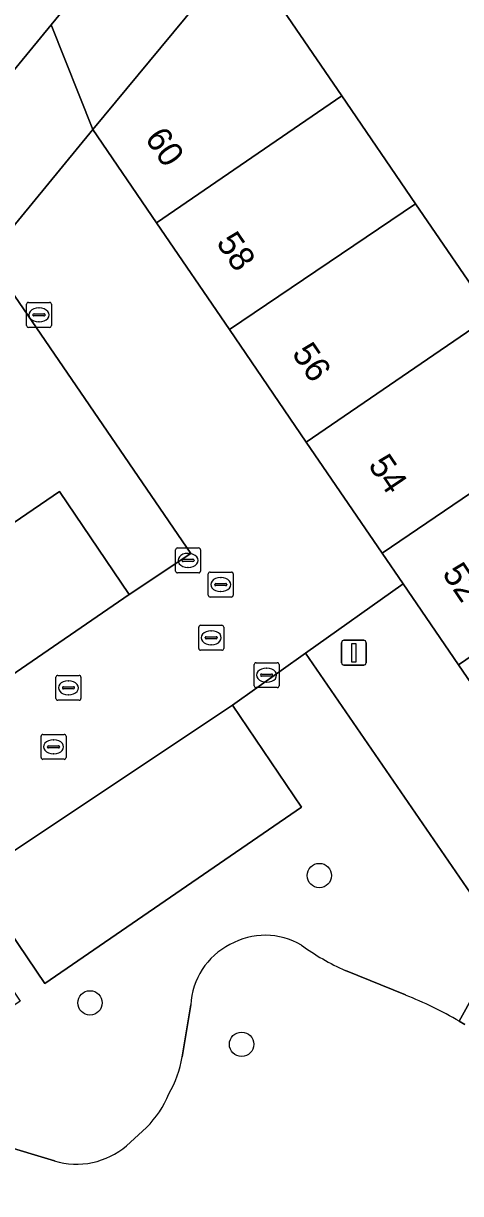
# Model space of a CAD drawing. Extents: x 155275 to 156265, y 382654 to 383635.
# Drawn here: x 155560.27 to 155577.79, y 382897.33 to 382944.27 of the extents above; entities that cross this region are included whole.
import ezdxf

# ---------------------------------------------------------------- set-up
doc = ezdxf.new("R2010")
doc.units = 0
for name, color, linetype in [('IMGEO_Afsluitpaal', 7, 'Continuous'), ('IMGEO_Boom', 7, 'Continuous'), ('IMGEO_Erf', 7, 'Continuous'), ('IMGEO_Groenvoorziening', 7, 'Continuous'), ('IMGEO_Kolk', 7, 'Continuous'), ('IMGEO_Pand', 7, 'Continuous'), ('IMGEO_Pand_nummerreeks', 7, 'Continuous'), ('IMGEO_Parkeervlak_open', 7, 'Continuous'), ('IMGEO_Rijbaan_lokaal_gesloten', 7, 'Continuous'), ('IMGEO_Rijbaan_lokaal_open', 7, 'Continuous'), ('IMGEO_Rioolput', 7, 'Continuous'), ('IMGEO_Voetpad_open', 7, 'Continuous')]:
    doc.layers.add(name, color=color, linetype=linetype)

msp = doc.modelspace()

# ---------------------------------------------------------------- linework, layer by layer
at = {"layer": 'IMGEO_Afsluitpaal'}
for p, q in [((155573.017, 382918.63), (155573.017, 382919.43)), ((155573.017, 382919.43), (155573.017, 382918.63)), ((155573.117, 382919.53), (155573.907, 382919.53)), ((155573.907, 382919.53), (155573.117, 382919.53)), ((155574.007, 382919.43), (155574.007, 382918.63)), ((155574.007, 382918.63), (155574.007, 382919.43)), ((155573.907, 382918.53), (155573.117, 382918.53)), ((155573.117, 382918.53), (155573.907, 382918.53))]:
    msp.add_line(p, q, dxfattribs=at)
msp.add_lwpolyline([(155573.437, 382919.405), (155573.587, 382919.405), (155573.587, 382918.655), (155573.437, 382918.655), (155573.437, 382919.405)], dxfattribs=at)
for centre, start, end in [((155573.117, 382919.43), 90, 180), ((155573.117, 382919.43), 90, 180), ((155573.907, 382919.43), 0, 90), ((155573.907, 382919.43), 360, 90), ((155573.117, 382918.63), 180, 270), ((155573.117, 382918.63), 180, 270), ((155573.907, 382918.63), 270, 0), ((155573.907, 382918.63), 270, 0)]:
    msp.add_arc(centre, 0.1, start, end, dxfattribs=at)
at = {"layer": 'IMGEO_Boom'}
for centre in [(155572.128, 382910.092), (155562.933, 382904.985), (155569.012, 382903.324)]:
    msp.add_circle(centre, 0.489, dxfattribs=at)
at = {"layer": 'IMGEO_Erf'}
msp.add_lwpolyline([(155578.279, 382953.129), (155576.656, 382951.973), (155574.951, 382954.458), (155569.018, 382947.235), (155573.024, 382941.373), (155575.984, 382937.04), (155579.043, 382932.564), (155582.102, 382928.087), (155585.147, 382923.631), (155588.192, 382919.175), (155591.237, 382914.719), (155594.282, 382910.264), (155597.34, 382905.788), (155600.398, 382901.313), (155603.482, 382896.8), (155605.945, 382893.195), (155599.981, 382885.92), (155602.052, 382882.985), (155615.301, 382899.037)], close=True, dxfattribs=at)
at = {"layer": 'IMGEO_Groenvoorziening'}
msp.add_lwpolyline([(155566.98, 382923.015), (155558.839, 382934.901), (155538.767, 382910.535), (155541.925, 382905.896), (155543.897, 382907.215), (155541.06, 382911.389), (155549.358, 382917.012), (155552.163, 382912.899), (155554.362, 382914.404), (155551.554, 382918.563), (155561.715, 382925.5), (155564.5, 382921.36)], close=True, dxfattribs=at)
for points in [[(155577.739, 382904.25), (155579.514, 382907.466), (155571.571, 382919.007), (155568.646, 382916.926), (155571.413, 382912.841), (155561.124, 382905.761), (155558.255, 382909.998), (155557.285, 382909.289), (155560.141, 382905.057), (155549.865, 382897.984), (155547.017, 382902.134), (155544.039, 382900.076), (155553.322, 382886.445), (155555.321, 382888.618)], [(155573.171, 382906.277), (155575.583, 382905.301)], [(155575.583, 382905.301), (155573.171, 382906.277)], [(155566.631, 382902.816), (155566.977, 382904.907)], [(155566.977, 382904.907), (155566.631, 382902.816)], [(155577.959, 382904.121), (155577.739, 382904.25)], [(155564.4, 382899.257), (155565.2, 382899.983)], [(155565.2, 382899.983), (155564.4, 382899.257)], [(155559.328, 382899.298), (155561.505, 382898.644)], [(155561.505, 382898.644), (155559.328, 382899.298)]]:
    msp.add_lwpolyline(points, dxfattribs=at)
for centre, radius, start, end in [((155569.962, 382904.818), 2.877, 59.8172, 119.5024), ((155569.962, 382904.818), 2.877, 59.8172, 119.5024), ((155569.848, 382904.759), 2.875, 116.9536, 177.057), ((155569.848, 382904.759), 2.875, 116.9536, 177.057), ((155577.284, 382915.357), 9.968, 233.8783, 245.629), ((155577.284, 382915.357), 9.968, 233.8783, 245.629), ((155568.96, 382888.977), 17.616, 60.1083, 67.9154), ((155568.96, 382888.977), 17.616, 60.1083, 67.9154), ((155562.263, 382903.561), 4.431, 329.8598, 350.3233), ((155562.263, 382903.561), 4.431, 329.8598, 350.3233), ((155562.223, 382902.925), 4.186, 315.3416, 337.6897), ((155562.223, 382902.925), 4.186, 315.3416, 337.6897), ((155562.389, 382901.609), 3.095, 253.3922, 310.5188), ((155562.389, 382901.609), 3.095, 253.3922, 310.5188)]:
    msp.add_arc(centre, radius, start, end, dxfattribs=at)
at = {"layer": 'IMGEO_Kolk'}
for p, q in [((155566.364, 382922.308), (155566.364, 382923.16)), ((155566.439, 382923.234), (155567.291, 382923.234)), ((155566.852, 382923.014), (155566.877, 382923.014)), ((155567.365, 382923.16), (155567.365, 382922.308)), ((155566.623, 382922.728), (155566.623, 382922.74)), ((155567.061, 382922.691), (155566.663, 382922.691)), ((155566.666, 382922.777), (155567.064, 382922.777)), ((155567.107, 382922.74), (155567.107, 382922.728)), ((155567.291, 382922.234), (155566.439, 382922.234)), ((155566.875, 382922.454), (155566.85, 382922.454)), ((155569.516, 382917.704), (155569.516, 382918.556)), ((155569.591, 382918.63), (155570.443, 382918.63)), ((155570.004, 382918.41), (155570.029, 382918.41)), ((155570.517, 382918.556), (155570.517, 382917.704)), ((155569.775, 382918.124), (155569.775, 382918.136)), ((155570.213, 382918.087), (155569.815, 382918.087)), ((155569.818, 382918.173), (155570.216, 382918.173)), ((155570.027, 382917.85), (155570.002, 382917.85)), ((155570.259, 382918.136), (155570.259, 382918.124)), ((155570.443, 382917.63), (155569.591, 382917.63))]:
    msp.add_line(p, q, dxfattribs=at)
for points in [[(155566.364, 382922.308), (155566.364, 382923.16)], [(155566.439, 382923.234), (155567.291, 382923.234)], [(155567.365, 382923.16), (155567.365, 382922.308)], [(155567.291, 382922.234), (155566.439, 382922.234)], [(155569.516, 382917.704), (155569.516, 382918.556)], [(155569.591, 382918.63), (155570.443, 382918.63)], [(155570.517, 382918.556), (155570.517, 382917.704)], [(155570.443, 382917.63), (155569.591, 382917.63)]]:
    msp.add_lwpolyline(points, dxfattribs=at)
for centre, radius, start, end in [((155566.441, 382923.158), 0.0765, 91.552, 178.448), ((155566.441, 382923.158), 0.0765, 91.552, 178.448), ((155567.289, 382923.158), 0.0765, 1.552, 88.448), ((155567.289, 382923.158), 0.0765, 1.552, 88.448), ((155566.663, 382922.737), 0.0403, 85.8775, 175.7526), ((155566.66, 382922.727), 0.0366, 178.938, 274.7102), ((155567.064, 382922.734), 0.043, 264.8664, 352.4533), ((155567.068, 382922.739), 0.0386, 1.7309, 96.639), ((155566.441, 382922.31), 0.0765, 181.552, 268.448), ((155566.441, 382922.31), 0.0765, 181.552, 268.448), ((155567.289, 382922.31), 0.0765, 271.552, 358.448), ((155567.289, 382922.31), 0.0765, 271.552, 358.448), ((155569.593, 382918.554), 0.0765, 91.552, 178.448), ((155569.593, 382918.554), 0.0765, 91.552, 178.448), ((155570.441, 382918.554), 0.0765, 1.552, 88.448), ((155570.441, 382918.554), 0.0765, 1.552, 88.448), ((155569.815, 382918.133), 0.0403, 85.8775, 175.7526), ((155569.812, 382918.123), 0.0366, 178.938, 274.7102), ((155570.216, 382918.13), 0.043, 264.8664, 352.4533), ((155570.22, 382918.135), 0.0386, 1.7309, 96.639), ((155569.593, 382917.706), 0.0765, 181.552, 268.448), ((155569.593, 382917.706), 0.0765, 181.552, 268.448), ((155570.441, 382917.706), 0.0765, 271.552, 358.448), ((155570.441, 382917.706), 0.0765, 271.552, 358.448)]:
    msp.add_arc(centre, radius, start, end, dxfattribs=at)
for centre, major_axis, ratio, start_param, end_param in [((155566.851, 382922.734), (-0.387, 0.002), 0.722429, 4.712389, 7.853982), ((155566.876, 382922.734), (-0.39, 0.002), 0.717154, 1.570796, 4.712389), ((155570.003, 382918.13), (-0.387, 0.002), 0.722429, 4.712389, 7.853982), ((155570.028, 382918.13), (-0.39, 0.002), 0.717154, 1.570796, 4.712389)]:
    msp.add_ellipse(centre, major_axis=major_axis, ratio=ratio, start_param=start_param, end_param=end_param, dxfattribs=at)
at = {"layer": 'IMGEO_Pand'}
for points in [[(155573.024, 382941.373), (155569.018, 382947.235), (155563.051, 382940.014), (155565.603, 382936.276)], [(155575.984, 382937.04), (155573.024, 382941.373), (155565.603, 382936.276), (155568.524, 382931.997)], [(155579.043, 382932.564), (155575.984, 382937.04), (155568.524, 382931.997), (155571.607, 382927.482)], [(155582.102, 382928.087), (155579.043, 382932.564), (155571.607, 382927.482), (155574.648, 382923.026)], [(155585.147, 382923.631), (155582.102, 382928.087), (155574.648, 382923.026), (155575.489, 382921.794), (155577.707, 382918.546)], [(155588.192, 382919.175), (155585.147, 382923.631), (155577.707, 382918.546), (155580.74, 382914.103)]]:
    msp.add_lwpolyline(points, close=True, dxfattribs=at)
at = {"layer": 'IMGEO_Parkeervlak_open'}
for points in [[(155564.5, 382921.36), (155561.715, 382925.5), (155551.554, 382918.563), (155554.362, 382914.404)], [(155571.413, 382912.841), (155568.646, 382916.926), (155558.255, 382909.998), (155561.124, 382905.761)]]:
    msp.add_lwpolyline(points, close=True, dxfattribs=at)
at = {"layer": 'IMGEO_Rijbaan_lokaal_gesloten'}
msp.add_lwpolyline([(155554.945, 382936.396), (155561.379, 382944.218), (155572.075, 382957.22), (155574.016, 382959.595), (155571.314, 382961.825), (155523.385, 382903.532), (155500.998, 382876.481), (155498.817, 382873.804)], dxfattribs=at)
at = {"layer": 'IMGEO_Rijbaan_lokaal_open'}
msp.add_lwpolyline([(155563.051, 382940.014), (155561.379, 382944.218), (155554.945, 382936.396), (155558.839, 382934.901)], close=True, dxfattribs=at)
msp.add_lwpolyline([(155558.255, 382909.998), (155568.646, 382916.926), (155571.571, 382919.007), (155575.489, 382921.794), (155574.648, 382923.026), (155571.607, 382927.482), (155568.524, 382931.997), (155565.603, 382936.276), (155563.051, 382940.014), (155558.839, 382934.901), (155566.98, 382923.015), (155564.5, 382921.36), (155554.362, 382914.404)], dxfattribs=at)
at = {"layer": 'IMGEO_Rioolput'}
for p, q in [((155560.389, 382932.154), (155560.389, 382933.006)), ((155560.464, 382933.08), (155561.316, 382933.08)), ((155560.877, 382932.86), (155560.902, 382932.86)), ((155561.39, 382933.006), (155561.39, 382932.154)), ((155560.648, 382932.574), (155560.648, 382932.586)), ((155561.086, 382932.537), (155560.688, 382932.537)), ((155560.691, 382932.623), (155561.089, 382932.623)), ((155561.132, 382932.586), (155561.132, 382932.574)), ((155561.316, 382932.08), (155560.464, 382932.08)), ((155560.9, 382932.3), (155560.875, 382932.3)), ((155567.674, 382921.339), (155567.674, 382922.191)), ((155567.749, 382922.265), (155568.601, 382922.265)), ((155568.162, 382922.045), (155568.187, 382922.045)), ((155568.675, 382922.191), (155568.675, 382921.339)), ((155567.933, 382921.759), (155567.933, 382921.771)), ((155568.371, 382921.722), (155567.973, 382921.722)), ((155567.976, 382921.808), (155568.374, 382921.808)), ((155568.417, 382921.771), (155568.417, 382921.759)), ((155568.601, 382921.265), (155567.749, 382921.265)), ((155568.185, 382921.485), (155568.16, 382921.485)), ((155567.296, 382919.204), (155567.296, 382920.056)), ((155567.371, 382920.13), (155568.223, 382920.13)), ((155567.784, 382919.91), (155567.809, 382919.91)), ((155568.297, 382920.056), (155568.297, 382919.204)), ((155567.555, 382919.624), (155567.555, 382919.636)), ((155567.993, 382919.587), (155567.595, 382919.587)), ((155567.598, 382919.673), (155567.996, 382919.673)), ((155567.807, 382919.35), (155567.782, 382919.35)), ((155568.039, 382919.636), (155568.039, 382919.624)), ((155568.223, 382919.13), (155567.371, 382919.13)), ((155561.568, 382917.196), (155561.568, 382918.048)), ((155561.643, 382918.122), (155562.495, 382918.122)), ((155562.056, 382917.902), (155562.081, 382917.902)), ((155562.569, 382918.048), (155562.569, 382917.196)), ((155561.827, 382917.616), (155561.827, 382917.628)), ((155562.265, 382917.579), (155561.867, 382917.579)), ((155561.87, 382917.665), (155562.268, 382917.665)), ((155562.311, 382917.628), (155562.311, 382917.616)), ((155562.495, 382917.122), (155561.643, 382917.122)), ((155562.079, 382917.342), (155562.054, 382917.342)), ((155560.975, 382914.828), (155560.975, 382915.68)), ((155561.05, 382915.754), (155561.902, 382915.754)), ((155561.463, 382915.534), (155561.488, 382915.534)), ((155561.976, 382915.68), (155561.976, 382914.828)), ((155561.234, 382915.248), (155561.234, 382915.26)), ((155561.672, 382915.211), (155561.274, 382915.211)), ((155561.277, 382915.297), (155561.675, 382915.297)), ((155561.718, 382915.26), (155561.718, 382915.248)), ((155561.902, 382914.754), (155561.05, 382914.754)), ((155561.486, 382914.974), (155561.461, 382914.974))]:
    msp.add_line(p, q, dxfattribs=at)
for points in [[(155560.389, 382932.154), (155560.389, 382933.006)], [(155560.464, 382933.08), (155561.316, 382933.08)], [(155561.39, 382933.006), (155561.39, 382932.154)], [(155561.316, 382932.08), (155560.464, 382932.08)], [(155567.674, 382921.339), (155567.674, 382922.191)], [(155567.749, 382922.265), (155568.601, 382922.265)], [(155568.675, 382922.191), (155568.675, 382921.339)], [(155568.601, 382921.265), (155567.749, 382921.265)], [(155567.296, 382919.204), (155567.296, 382920.056)], [(155567.371, 382920.13), (155568.223, 382920.13)], [(155568.297, 382920.056), (155568.297, 382919.204)], [(155568.223, 382919.13), (155567.371, 382919.13)], [(155561.568, 382917.196), (155561.568, 382918.048)], [(155561.643, 382918.122), (155562.495, 382918.122)], [(155562.569, 382918.048), (155562.569, 382917.196)], [(155562.495, 382917.122), (155561.643, 382917.122)], [(155560.975, 382914.828), (155560.975, 382915.68)], [(155561.05, 382915.754), (155561.902, 382915.754)], [(155561.976, 382915.68), (155561.976, 382914.828)], [(155561.902, 382914.754), (155561.05, 382914.754)]]:
    msp.add_lwpolyline(points, dxfattribs=at)
for centre, radius, start, end in [((155560.466, 382933.004), 0.0765, 91.552, 178.448), ((155560.466, 382933.004), 0.0765, 91.552, 178.448), ((155561.314, 382933.004), 0.0765, 1.552, 88.448), ((155561.314, 382933.004), 0.0765, 1.552, 88.448), ((155560.688, 382932.583), 0.0403, 85.8775, 175.7526), ((155560.685, 382932.573), 0.0366, 178.938, 274.7102), ((155561.089, 382932.58), 0.043, 264.8664, 352.4533), ((155561.093, 382932.585), 0.0386, 1.7309, 96.639), ((155560.466, 382932.156), 0.0765, 181.552, 268.448), ((155560.466, 382932.156), 0.0765, 181.552, 268.448), ((155561.314, 382932.156), 0.0765, 271.552, 358.448), ((155561.314, 382932.156), 0.0765, 271.552, 358.448), ((155567.751, 382922.189), 0.0765, 91.552, 178.448), ((155567.751, 382922.189), 0.0765, 91.552, 178.448), ((155568.599, 382922.189), 0.0765, 1.552, 88.448), ((155568.599, 382922.189), 0.0765, 1.552, 88.448), ((155567.973, 382921.768), 0.0403, 85.8775, 175.7526), ((155567.97, 382921.758), 0.0366, 178.938, 274.7102), ((155568.374, 382921.765), 0.043, 264.8664, 352.4533), ((155568.378, 382921.77), 0.0386, 1.7309, 96.639), ((155567.751, 382921.341), 0.0765, 181.552, 268.448), ((155567.751, 382921.341), 0.0765, 181.552, 268.448), ((155568.599, 382921.341), 0.0765, 271.552, 358.448), ((155568.599, 382921.341), 0.0765, 271.552, 358.448), ((155567.373, 382920.054), 0.0765, 91.552, 178.448), ((155567.373, 382920.054), 0.0765, 91.552, 178.448), ((155568.221, 382920.054), 0.0765, 1.552, 88.448), ((155568.221, 382920.054), 0.0765, 1.552, 88.448), ((155567.595, 382919.633), 0.0403, 85.8775, 175.7526), ((155567.592, 382919.623), 0.0366, 178.938, 274.7102), ((155567.996, 382919.63), 0.043, 264.8664, 352.4533), ((155568, 382919.635), 0.0386, 1.7309, 96.639), ((155567.373, 382919.206), 0.0765, 181.552, 268.448), ((155567.373, 382919.206), 0.0765, 181.552, 268.448), ((155568.221, 382919.206), 0.0765, 271.552, 358.448), ((155568.221, 382919.206), 0.0765, 271.552, 358.448), ((155561.645, 382918.046), 0.0765, 91.552, 178.448), ((155561.645, 382918.046), 0.0765, 91.552, 178.448), ((155562.493, 382918.046), 0.0765, 1.552, 88.448), ((155562.493, 382918.046), 0.0765, 1.552, 88.448), ((155561.867, 382917.625), 0.0403, 85.8775, 175.7526), ((155561.864, 382917.615), 0.0366, 178.938, 274.7102), ((155562.268, 382917.622), 0.043, 264.8664, 352.4533), ((155562.272, 382917.627), 0.0386, 1.7309, 96.639), ((155561.645, 382917.198), 0.0765, 181.552, 268.448), ((155561.645, 382917.198), 0.0765, 181.552, 268.448), ((155562.493, 382917.198), 0.0765, 271.552, 358.448), ((155562.493, 382917.198), 0.0765, 271.552, 358.448), ((155561.052, 382915.678), 0.0765, 91.552, 178.448), ((155561.052, 382915.678), 0.0765, 91.552, 178.448), ((155561.9, 382915.678), 0.0765, 1.552, 88.448), ((155561.9, 382915.678), 0.0765, 1.552, 88.448), ((155561.274, 382915.257), 0.0403, 85.8775, 175.7526), ((155561.271, 382915.247), 0.0366, 178.938, 274.7102), ((155561.675, 382915.254), 0.043, 264.8664, 352.4533), ((155561.679, 382915.259), 0.0386, 1.7309, 96.639), ((155561.052, 382914.83), 0.0765, 181.552, 268.448), ((155561.052, 382914.83), 0.0765, 181.552, 268.448), ((155561.9, 382914.83), 0.0765, 271.552, 358.448), ((155561.9, 382914.83), 0.0765, 271.552, 358.448)]:
    msp.add_arc(centre, radius, start, end, dxfattribs=at)
for centre, major_axis, ratio, start_param, end_param in [((155560.876, 382932.58), (-0.387, 0.002), 0.722429, 4.712389, 7.853982), ((155560.901, 382932.58), (-0.39, 0.002), 0.717154, 1.570796, 4.712389), ((155568.161, 382921.765), (-0.387, 0.002), 0.722429, 4.712389, 7.853982), ((155568.186, 382921.765), (-0.39, 0.002), 0.717154, 1.570796, 4.712389), ((155567.783, 382919.63), (-0.387, 0.002), 0.722429, 4.712389, 7.853982), ((155567.808, 382919.63), (-0.39, 0.002), 0.717154, 1.570796, 4.712389), ((155562.055, 382917.622), (-0.387, 0.002), 0.722429, 4.712389, 7.853982), ((155562.08, 382917.622), (-0.39, 0.002), 0.717154, 1.570796, 4.712389), ((155561.462, 382915.254), (-0.387, 0.002), 0.722429, 4.712389, 7.853982), ((155561.487, 382915.254), (-0.39, 0.002), 0.717154, 1.570796, 4.712389)]:
    msp.add_ellipse(centre, major_axis=major_axis, ratio=ratio, start_param=start_param, end_param=end_param, dxfattribs=at)
at = {"layer": 'IMGEO_Voetpad_open'}
for points in [[(155575.942, 382961.862), (155574.016, 382959.595), (155572.075, 382957.22), (155561.379, 382944.218), (155563.051, 382940.014), (155569.018, 382947.235), (155574.951, 382954.458), (155576.306, 382956.047)], [(155589.598, 382887.507), (155596.537, 382881.755), (155596.729, 382881.999), (155604.331, 382875.831), (155605.583, 382877.325), (155600.196, 382885.12), (155599.797, 382885.697), (155599.981, 382885.92), (155596.042, 382891.69), (155592.956, 382896.21), (155589.892, 382900.699), (155586.826, 382905.19), (155583.793, 382909.632), (155580.74, 382914.103), (155577.707, 382918.546), (155575.489, 382921.794), (155571.571, 382919.007), (155579.514, 382907.466), (155577.739, 382904.25), (155577.959, 382904.121)]]:
    msp.add_lwpolyline(points, dxfattribs=at)

# ---------------------------------------------------------------- texts
at = {"layer": 'IMGEO_Pand_nummerreeks'}
for s, p in [('60', (155565.108, 382939.666)), ('58', (155567.968, 382935.477)), ('56', (155571.001, 382931.035)), ('54', (155574.06, 382926.554)), ('52', (155577.028, 382922.206))]:
    msp.add_text(s, height=1, rotation=304.1252, dxfattribs=at).set_placement(p)

doc.saveas('drawing.dxf')
